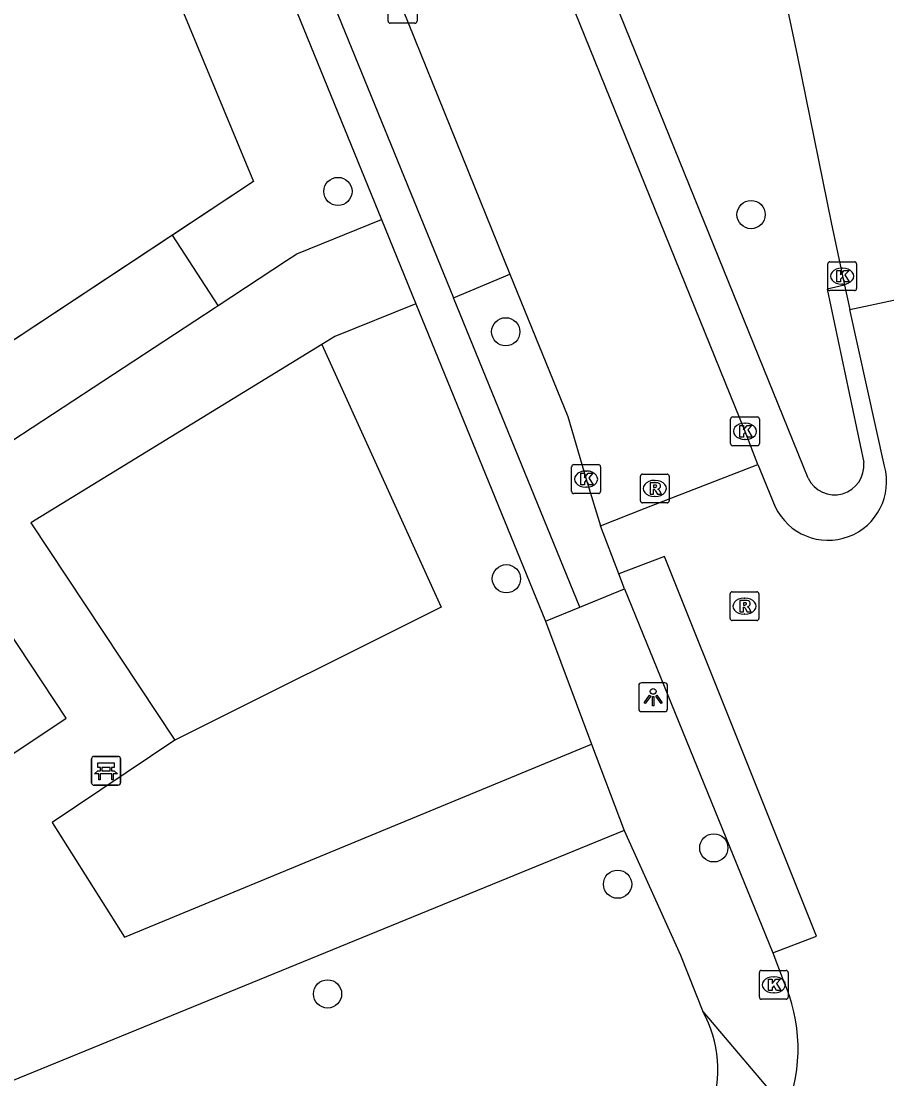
# Model space of a CAD drawing. Extents: x 160037 to 160839, y 385326 to 386441.
# Drawn here: x 160656.46 to 160686.46, y 385634.11 to 385670.78 of the extents above; entities that cross this region are included whole.
import ezdxf

# ---------------------------------------------------------------- set-up
doc = ezdxf.new("R2010")
doc.units = 0
for name, color, linetype in [('IMGEO_Bank', 7, 'Continuous'), ('IMGEO_Boom', 7, 'Continuous'), ('IMGEO_Groenvoorziening', 7, 'Continuous'), ('IMGEO_Hek', 7, 'Continuous'), ('IMGEO_Kolk', 7, 'Continuous'), ('IMGEO_Lichtpunt', 7, 'Continuous'), ('IMGEO_Rijbaan_lokaal_gesloten', 7, 'Continuous'), ('IMGEO_Rijbaan_lokaal_open', 7, 'Continuous'), ('IMGEO_Rioolput', 7, 'Continuous'), ('IMGEO_Voetpad_halfverhard', 7, 'Continuous'), ('IMGEO_Voetpad_open', 7, 'Continuous')]:
    doc.layers.add(name, color=color, linetype=linetype)

msp = doc.modelspace()

# ---------------------------------------------------------------- linework, layer by layer
at = {"layer": 'IMGEO_Bank'}
for p, q in [((160658.903, 385644.368), (160658.903, 385645.209)), ((160658.903, 385645.209), (160658.903, 385644.368)), ((160658.978, 385645.293), (160659.819, 385645.293)), ((160659.819, 385645.293), (160658.978, 385645.293)), ((160659.903, 385645.218), (160659.903, 385644.377)), ((160659.903, 385644.377), (160659.903, 385645.218)), ((160659.6, 385644.691), (160659.207, 385644.691)), ((160659.212, 385644.799), (160659.212, 385644.905)), ((160659.256, 385644.905), (160659.256, 385644.799)), ((160659.544, 385644.911), (160659.262, 385644.911)), ((160659.262, 385644.793), (160659.544, 385644.793)), ((160659.55, 385644.799), (160659.55, 385644.905)), ((160659.594, 385644.905), (160659.594, 385644.799)), ((160659.828, 385644.293), (160658.987, 385644.293)), ((160658.987, 385644.293), (160659.828, 385644.293))]:
    msp.add_line(p, q, dxfattribs=at)
for points in [[(160659.206, 385644.911), (160659.12, 385644.911), (160659.12, 385645.072), (160659.683, 385645.072), (160659.683, 385644.911), (160659.6, 385644.911)], [(160659.15, 385644.691), (160659.008, 385644.691), (160659.12, 385644.793), (160659.206, 385644.793)], [(160659.2, 385644.684), (160659.2, 385644.477), (160659.157, 385644.477), (160659.157, 385644.684)], [(160659.6, 385644.793), (160659.683, 385644.793), (160659.795, 385644.691), (160659.656, 385644.691)], [(160659.65, 385644.684), (160659.65, 385644.477), (160659.606, 385644.477), (160659.606, 385644.684)]]:
    msp.add_lwpolyline(points, dxfattribs=at)
for centre, radius, start, end in [((160658.981, 385645.215), 0.0779, 92.4484, 184.2845), ((160658.981, 385645.215), 0.0779, 92.4484, 184.2845), ((160659.825, 385645.215), 0.0779, 2.4484, 94.2845), ((160659.825, 385645.215), 0.0779, 2.4484, 94.2845), ((160659.15, 385644.684), 0.00671, 2.8957, 87.1043), ((160659.207, 385644.684), 0.00671, 92.8957, 177.1043), ((160659.205, 385644.904), 0.00671, 2.8957, 87.1043), ((160659.205, 385644.8), 0.00671, 272.8957, 357.1043), ((160659.262, 385644.904), 0.00671, 92.8957, 177.1043), ((160659.262, 385644.8), 0.00671, 182.8957, 267.1043), ((160659.544, 385644.904), 0.00671, 2.8957, 87.1043), ((160659.544, 385644.8), 0.00671, 272.8957, 357.1043), ((160659.601, 385644.904), 0.00671, 92.8957, 177.1043), ((160659.601, 385644.8), 0.00671, 182.8957, 267.1043), ((160659.599, 385644.684), 0.00671, 2.8957, 87.1043), ((160659.656, 385644.684), 0.00671, 92.8957, 177.1043), ((160658.981, 385644.371), 0.0779, 182.4484, 274.2845), ((160658.981, 385644.371), 0.0779, 182.4484, 274.2845), ((160659.825, 385644.371), 0.0779, 272.4484, 4.2845), ((160659.825, 385644.371), 0.0779, 272.4484, 4.2845)]:
    msp.add_arc(centre, radius, start, end, dxfattribs=at)
at = {"layer": 'IMGEO_Boom'}
for centre in [(160667.437, 385664.875), (160681.755, 385664.073), (160673.253, 385660.01), (160673.276, 385651.45), (160680.463, 385642.12), (160677.129, 385640.861), (160667.077, 385637.058)]:
    msp.add_circle(centre, 0.489, dxfattribs=at)
at = {"layer": 'IMGEO_Groenvoorziening'}
for points in [[(160644.352, 385717.646), (160650.054, 385701.285), (160658.784, 385679.044), (160664.517, 385665.217), (160661.711, 385663.365)], [(160661.711, 385663.365), (160653.513, 385657.955)], [(160663.284, 385660.922), (160661.711, 385663.365)], [(160671.443, 385661.191), (160673.4, 385662.011)], [(160666.875, 385659.566), (160671.02, 385650.465), (160661.785, 385645.857)]]:
    msp.add_lwpolyline(points, dxfattribs=at)
at = {"layer": 'IMGEO_Hek'}
for points in [[(160644.352, 385717.646), (160650.054, 385701.285), (160658.784, 385679.044), (160664.517, 385665.217)], [(160664.517, 385665.217), (160653.513, 385657.955)]]:
    msp.add_lwpolyline(points, dxfattribs=at)
at = {"layer": 'IMGEO_Kolk'}
for p, q in [((160669.177, 385670.778), (160669.177, 385671.63)), ((160670.178, 385671.63), (160670.178, 385670.778)), ((160670.104, 385670.704), (160669.252, 385670.704)), ((160684.409, 385661.51), (160684.409, 385662.362)), ((160684.484, 385662.436), (160685.336, 385662.436)), ((160685.41, 385662.362), (160685.41, 385661.51)), ((160684.897, 385662.216), (160684.922, 385662.216)), ((160684.92, 385661.656), (160684.895, 385661.656)), ((160685.336, 385661.436), (160684.484, 385661.436)), ((160681.044, 385656.133), (160681.044, 385656.985)), ((160681.119, 385657.059), (160681.971, 385657.059)), ((160681.532, 385656.839), (160681.557, 385656.839)), ((160682.045, 385656.985), (160682.045, 385656.133)), ((160681.971, 385656.059), (160681.119, 385656.059)), ((160681.555, 385656.279), (160681.53, 385656.279)), ((160675.537, 385654.478), (160675.537, 385655.33)), ((160675.612, 385655.404), (160676.464, 385655.404)), ((160676.538, 385655.33), (160676.538, 385654.478)), ((160676.025, 385655.184), (160676.05, 385655.184)), ((160676.048, 385654.624), (160676.023, 385654.624)), ((160676.464, 385654.404), (160675.612, 385654.404)), ((160682.04, 385636.946), (160682.04, 385637.798)), ((160682.115, 385637.872), (160682.967, 385637.872)), ((160683.041, 385637.798), (160683.041, 385636.946)), ((160682.528, 385637.652), (160682.553, 385637.652)), ((160682.551, 385637.092), (160682.526, 385637.092)), ((160682.967, 385636.872), (160682.115, 385636.872))]:
    msp.add_line(p, q, dxfattribs=at)
for points in [[(160669.177, 385670.778), (160669.177, 385671.63)], [(160670.178, 385671.63), (160670.178, 385670.778)], [(160670.104, 385670.704), (160669.252, 385670.704)], [(160684.409, 385661.51), (160684.409, 385662.362)], [(160684.484, 385662.436), (160685.336, 385662.436)], [(160685.41, 385662.362), (160685.41, 385661.51)], [(160684.73, 385662.136), (160684.853, 385662.136), (160684.853, 385661.985), (160684.983, 385662.136), (160685.147, 385662.136), (160685.001, 385661.985), (160685.154, 385661.736), (160685.002, 385661.736), (160684.917, 385661.9), (160684.853, 385661.833), (160684.853, 385661.736), (160684.73, 385661.736), (160684.73, 385662.136)], [(160685.336, 385661.436), (160684.484, 385661.436)], [(160681.044, 385656.133), (160681.044, 385656.985)], [(160681.119, 385657.059), (160681.971, 385657.059)], [(160682.045, 385656.985), (160682.045, 385656.133)], [(160681.365, 385656.759), (160681.488, 385656.759), (160681.488, 385656.608), (160681.618, 385656.759), (160681.782, 385656.759), (160681.636, 385656.608), (160681.789, 385656.359), (160681.637, 385656.359), (160681.552, 385656.523), (160681.488, 385656.456), (160681.488, 385656.359), (160681.365, 385656.359), (160681.365, 385656.759)], [(160681.971, 385656.059), (160681.119, 385656.059)], [(160675.537, 385654.478), (160675.537, 385655.33)], [(160675.612, 385655.404), (160676.464, 385655.404)], [(160676.538, 385655.33), (160676.538, 385654.478)], [(160675.858, 385655.104), (160675.981, 385655.104), (160675.981, 385654.953), (160676.111, 385655.104), (160676.275, 385655.104), (160676.129, 385654.953), (160676.282, 385654.704), (160676.13, 385654.704), (160676.045, 385654.868), (160675.981, 385654.801), (160675.981, 385654.704), (160675.858, 385654.704), (160675.858, 385655.104)], [(160676.464, 385654.404), (160675.612, 385654.404)], [(160682.04, 385636.946), (160682.04, 385637.798)], [(160682.115, 385637.872), (160682.967, 385637.872)], [(160683.041, 385637.798), (160683.041, 385636.946)], [(160682.361, 385637.572), (160682.484, 385637.572), (160682.484, 385637.421), (160682.614, 385637.572), (160682.778, 385637.572), (160682.632, 385637.421), (160682.785, 385637.172), (160682.633, 385637.172), (160682.548, 385637.336), (160682.484, 385637.269), (160682.484, 385637.172), (160682.361, 385637.172), (160682.361, 385637.572)], [(160682.967, 385636.872), (160682.115, 385636.872)]]:
    msp.add_lwpolyline(points, dxfattribs=at)
for centre, start, end in [((160669.254, 385670.78), 181.552, 268.448), ((160669.254, 385670.78), 181.552, 268.448), ((160670.102, 385670.78), 271.552, 358.448), ((160670.102, 385670.78), 271.552, 358.448), ((160684.486, 385662.36), 91.552, 178.448), ((160684.486, 385662.36), 91.552, 178.448), ((160685.334, 385662.36), 1.552, 88.448), ((160685.334, 385662.36), 1.552, 88.448), ((160684.486, 385661.512), 181.552, 268.448), ((160684.486, 385661.512), 181.552, 268.448), ((160685.334, 385661.512), 271.552, 358.448), ((160685.334, 385661.512), 271.552, 358.448), ((160681.121, 385656.983), 91.552, 178.448), ((160681.121, 385656.983), 91.552, 178.448), ((160681.969, 385656.983), 1.552, 88.448), ((160681.969, 385656.983), 1.552, 88.448), ((160681.121, 385656.135), 181.552, 268.448), ((160681.121, 385656.135), 181.552, 268.448), ((160681.969, 385656.135), 271.552, 358.448), ((160681.969, 385656.135), 271.552, 358.448), ((160675.614, 385655.328), 91.552, 178.448), ((160675.614, 385655.328), 91.552, 178.448), ((160676.462, 385655.328), 1.552, 88.448), ((160676.462, 385655.328), 1.552, 88.448), ((160675.614, 385654.48), 181.552, 268.448), ((160675.614, 385654.48), 181.552, 268.448), ((160676.462, 385654.48), 271.552, 358.448), ((160676.462, 385654.48), 271.552, 358.448), ((160682.117, 385637.796), 91.552, 178.448), ((160682.117, 385637.796), 91.552, 178.448), ((160682.965, 385637.796), 1.552, 88.448), ((160682.965, 385637.796), 1.552, 88.448), ((160682.117, 385636.948), 181.552, 268.448), ((160682.117, 385636.948), 181.552, 268.448), ((160682.965, 385636.948), 271.552, 358.448), ((160682.965, 385636.948), 271.552, 358.448)]:
    msp.add_arc(centre, 0.0765, start, end, dxfattribs=at)
for centre, major_axis, ratio, start_param, end_param in [((160684.896, 385661.936), (-0.387, 0.002), 0.722429, 4.712389, 7.853982), ((160684.921, 385661.936), (-0.39, 0.002), 0.717154, 1.570796, 4.712389), ((160681.531, 385656.559), (-0.387, 0.002), 0.722429, 4.712389, 7.853982), ((160681.556, 385656.559), (-0.39, 0.002), 0.717154, 1.570796, 4.712389), ((160676.024, 385654.904), (-0.387, 0.002), 0.722429, 4.712389, 7.853982), ((160676.049, 385654.904), (-0.39, 0.002), 0.717154, 1.570796, 4.712389), ((160682.527, 385637.372), (-0.387, 0.002), 0.722429, 4.712389, 7.853982), ((160682.552, 385637.372), (-0.39, 0.002), 0.717154, 1.570796, 4.712389)]:
    msp.add_ellipse(centre, major_axis=major_axis, ratio=ratio, start_param=start_param, end_param=end_param, dxfattribs=at)
at = {"layer": 'IMGEO_Lichtpunt'}
for p, q in [((160677.862, 385647.747), (160677.862, 385646.94)), ((160677.862, 385647.747), (160677.862, 385646.94)), ((160678.764, 385647.842), (160677.956, 385647.842)), ((160678.764, 385647.842), (160677.956, 385647.842)), ((160678.858, 385646.94), (160678.858, 385647.747)), ((160678.858, 385646.94), (160678.858, 385647.747)), ((160677.956, 385646.846), (160678.764, 385646.846)), ((160677.956, 385646.846), (160678.764, 385646.846))]:
    msp.add_line(p, q, dxfattribs=at)
for points in [[(160678.236, 385647.411), (160678.275, 385647.383), (160678.087, 385647.121), (160678.049, 385647.148), (160678.236, 385647.411)], [(160678.338, 385647.363), (160678.385, 385647.363), (160678.385, 385647.041), (160678.338, 385647.041), (160678.338, 385647.363)], [(160678.448, 385647.383), (160678.486, 385647.41), (160678.673, 385647.148), (160678.634, 385647.12), (160678.448, 385647.383)]]:
    msp.add_lwpolyline(points, dxfattribs=at)
msp.add_circle((160678.361, 385647.545), 0.0994, dxfattribs=at)
for centre, start, end in [((160677.956, 385647.747), 90, 180), ((160677.956, 385647.747), 90, 180), ((160678.764, 385647.747), 0, 90), ((160678.764, 385647.747), 0, 90), ((160677.956, 385646.94), 180, 270), ((160677.956, 385646.94), 180, 270), ((160678.764, 385646.94), 270, 0), ((160678.764, 385646.94), 270, 360)]:
    msp.add_arc(centre, 0.0946, start, end, dxfattribs=at)
at = {"layer": 'IMGEO_Rijbaan_lokaal_gesloten'}
for points in [[(160677.365, 385651.097), (160677.168, 385651.616)], [(160677.365, 385651.097), (160682.509, 385638.479)]]:
    msp.add_lwpolyline(points, dxfattribs=at)
at = {"layer": 'IMGEO_Rijbaan_lokaal_open'}
for points in [[(160672.168, 385720.553), (160672.236, 385720.257), (160672.767, 385717.917), (160675.452, 385706.265), (160677.399, 385697.427), (160680.547, 385682.813), (160681.741, 385677.189), (160683.353, 385669.597), (160684.532, 385663.797), (160684.992, 385661.627)], [(160681.991, 385655.41), (160681.545, 385656.559), (160674.794, 385673.244), (160669.368, 385686.648), (160663.199, 385701.92), (160657.38, 385716.256), (160656.937, 385717.386)], [(160654.83, 385707.907), (160658.086, 385699.854), (160663.493, 385686.466), (160669.678, 385671.204), (160673.4, 385662.011)], [(160673.4, 385662.011), (160675.402, 385657.068), (160676.038, 385654.904), (160676.535, 385653.282)], [(160684.992, 385661.627), (160685.179, 385660.777)], [(160685.179, 385660.777), (160689.129, 385661.631)], [(160686.376, 385655.355), (160685.179, 385660.777)], [(160676.535, 385653.282), (160678.085, 385653.897), (160681.991, 385655.41)], [(160681.991, 385655.41), (160682.593, 385653.943)], [(160677.168, 385651.616), (160676.535, 385653.282)], [(160682.509, 385638.479), (160684.026, 385639.054), (160678.757, 385652.219), (160677.168, 385651.616)], [(160682.509, 385638.479), (160682.867, 385637.54)]]:
    msp.add_lwpolyline(points, dxfattribs=at)
for centre, radius, start, end in [((160684.425, 385654.809), 2.026, 205.2934, 15.6427), ((160677.566, 385635.147), 5.816, 338.6818, 24.2923)]:
    msp.add_arc(centre, radius, start, end, dxfattribs=at)
at = {"layer": 'IMGEO_Rioolput'}
for p, q in [((160677.917, 385654.153), (160677.917, 385655.005)), ((160677.992, 385655.079), (160678.844, 385655.079)), ((160678.918, 385655.005), (160678.918, 385654.153)), ((160678.405, 385654.859), (160678.43, 385654.859)), ((160678.428, 385654.299), (160678.403, 385654.299)), ((160678.844, 385654.079), (160677.992, 385654.079)), ((160681.026, 385650.074), (160681.026, 385650.926)), ((160681.101, 385651), (160681.953, 385651)), ((160682.027, 385650.926), (160682.027, 385650.074)), ((160681.514, 385650.78), (160681.539, 385650.78)), ((160681.537, 385650.22), (160681.512, 385650.22)), ((160681.953, 385650), (160681.101, 385650))]:
    msp.add_line(p, q, dxfattribs=at)
for points in [[(160677.917, 385654.153), (160677.917, 385655.005)], [(160677.992, 385655.079), (160678.844, 385655.079)], [(160678.918, 385655.005), (160678.918, 385654.153)], [(160678.506, 385654.777), (160678.254, 385654.779), (160678.254, 385654.379)], [(160678.432, 385654.698), (160678.378, 385654.698), (160678.378, 385654.617)], [(160678.378, 385654.617), (160678.43, 385654.617)], [(160678.254, 385654.379), (160678.378, 385654.379), (160678.378, 385654.541), (160678.389, 385654.541)], [(160678.436, 385654.512), (160678.507, 385654.379), (160678.647, 385654.379), (160678.582, 385654.505)], [(160678.844, 385654.079), (160677.992, 385654.079)], [(160681.026, 385650.074), (160681.026, 385650.926)], [(160681.101, 385651), (160681.953, 385651)], [(160682.027, 385650.926), (160682.027, 385650.074)], [(160681.615, 385650.698), (160681.363, 385650.7), (160681.363, 385650.3)], [(160681.541, 385650.619), (160681.487, 385650.619), (160681.487, 385650.538)], [(160681.363, 385650.3), (160681.487, 385650.3), (160681.487, 385650.462), (160681.498, 385650.462)], [(160681.487, 385650.538), (160681.539, 385650.538)], [(160681.545, 385650.433), (160681.616, 385650.3), (160681.756, 385650.3), (160681.691, 385650.426)], [(160681.953, 385650), (160681.101, 385650)]]:
    msp.add_lwpolyline(points, dxfattribs=at)
for centre, radius, start, end in [((160677.994, 385655.003), 0.0765, 91.552, 178.448), ((160677.994, 385655.003), 0.0765, 91.552, 178.448), ((160678.842, 385655.003), 0.0765, 1.552, 88.448), ((160678.842, 385655.003), 0.0765, 1.552, 88.448), ((160678.414, 385654.806), 0.19, 274.7715, 282.9687), ((160678.438, 385654.602), 0.0964, 77.0061, 93.1865), ((160678.452, 385654.659), 0.0378, 276.6634, 79.6772), ((160678.505, 385654.667), 0.109, 350.3612, 89.416), ((160678.503, 385654.667), 0.112, 277.5842, 350.9817), ((160678.388, 385654.488), 0.0533, 26.0293, 88.6989), ((160678.487, 385654.452), 0.108, 29.5134, 73.7905), ((160677.994, 385654.155), 0.0765, 181.552, 268.448), ((160677.994, 385654.155), 0.0765, 181.552, 268.448), ((160678.842, 385654.155), 0.0765, 271.552, 358.448), ((160678.842, 385654.155), 0.0765, 271.552, 358.448), ((160681.103, 385650.924), 0.0765, 91.552, 178.448), ((160681.103, 385650.924), 0.0765, 91.552, 178.448), ((160681.951, 385650.924), 0.0765, 1.552, 88.448), ((160681.951, 385650.924), 0.0765, 1.552, 88.448), ((160681.547, 385650.523), 0.0964, 77.0061, 93.1865), ((160681.561, 385650.58), 0.0378, 276.6634, 79.6772), ((160681.614, 385650.588), 0.109, 350.3612, 89.416), ((160681.612, 385650.588), 0.112, 277.5842, 350.9817), ((160681.497, 385650.409), 0.0533, 26.0293, 88.6989), ((160681.523, 385650.727), 0.19, 274.7715, 282.9687), ((160681.596, 385650.373), 0.108, 29.5134, 73.7905), ((160681.103, 385650.076), 0.0765, 181.552, 268.448), ((160681.103, 385650.076), 0.0765, 181.552, 268.448), ((160681.951, 385650.076), 0.0765, 271.552, 358.448), ((160681.951, 385650.076), 0.0765, 271.552, 358.448)]:
    msp.add_arc(centre, radius, start, end, dxfattribs=at)
for centre, major_axis, ratio, start_param, end_param in [((160678.404, 385654.579), (-0.387, 0.002), 0.722429, 4.712389, 7.853982), ((160678.429, 385654.579), (-0.39, 0.002), 0.717154, 1.570796, 4.712389), ((160681.513, 385650.5), (-0.387, 0.002), 0.722429, 4.712389, 7.853982), ((160681.538, 385650.5), (-0.39, 0.002), 0.717154, 1.570796, 4.712389)]:
    msp.add_ellipse(centre, major_axis=major_axis, ratio=ratio, start_param=start_param, end_param=end_param, dxfattribs=at)
at = {"layer": 'IMGEO_Voetpad_halfverhard'}
for points in [[(160645.237, 385722.026), (160668.947, 385663.902)], [(160652.716, 385707.042), (160671.443, 385661.191)], [(160675.824, 385650.464), (160671.443, 385661.191)], [(160670.141, 385660.976), (160674.629, 385649.974)]]:
    msp.add_lwpolyline(points, dxfattribs=at)
at = {"layer": 'IMGEO_Voetpad_open'}
for points in [[(160683.729, 385654.933), (160664.513, 385702.372), (160657.68, 385719.337)], [(160663.284, 385660.922), (160665.653, 385662.477), (160666.01, 385662.713), (160668.947, 385663.902)], [(160668.947, 385663.902), (160670.141, 385660.976)], [(160684.992, 385661.627), (160684.394, 385661.489), (160685.66, 385655.475)], [(160654.287, 385655.143), (160654.344, 385655.058), (160654.719, 385655.3), (160663.184, 385660.856), (160663.284, 385660.922)], [(160670.141, 385660.976), (160667.326, 385659.842), (160666.875, 385659.566)], [(160666.875, 385659.566), (160656.795, 385653.391), (160661.785, 385645.857)], [(160650.933, 385652.753), (160655.93, 385645.215), (160658.025, 385646.614), (160653.022, 385654.169)], [(160675.824, 385650.464), (160677.365, 385651.097)], [(160674.629, 385649.974), (160675.824, 385650.464)], [(160674.629, 385649.974), (160676.224, 385645.711)], [(160661.785, 385645.857), (160657.533, 385643.003), (160657.59, 385642.908), (160660.048, 385639.025), (160676.224, 385645.711)], [(160676.224, 385645.711), (160677.356, 385642.72)], [(160677.356, 385642.72), (160655.878, 385633.929)], [(160677.356, 385642.72), (160679.314, 385638.406), (160680.086, 385636.448)], [(160680.086, 385636.448), (160682.984, 385633.033)]]:
    msp.add_lwpolyline(points, dxfattribs=at)
for centre, radius, start, end in [((160684.646, 385655.376), 1.019, 205.779, 5.5781), ((160676.486, 385634.448), 4.118, 290.3572, 29.0609)]:
    msp.add_arc(centre, radius, start, end, dxfattribs=at)

doc.saveas('drawing.dxf')
